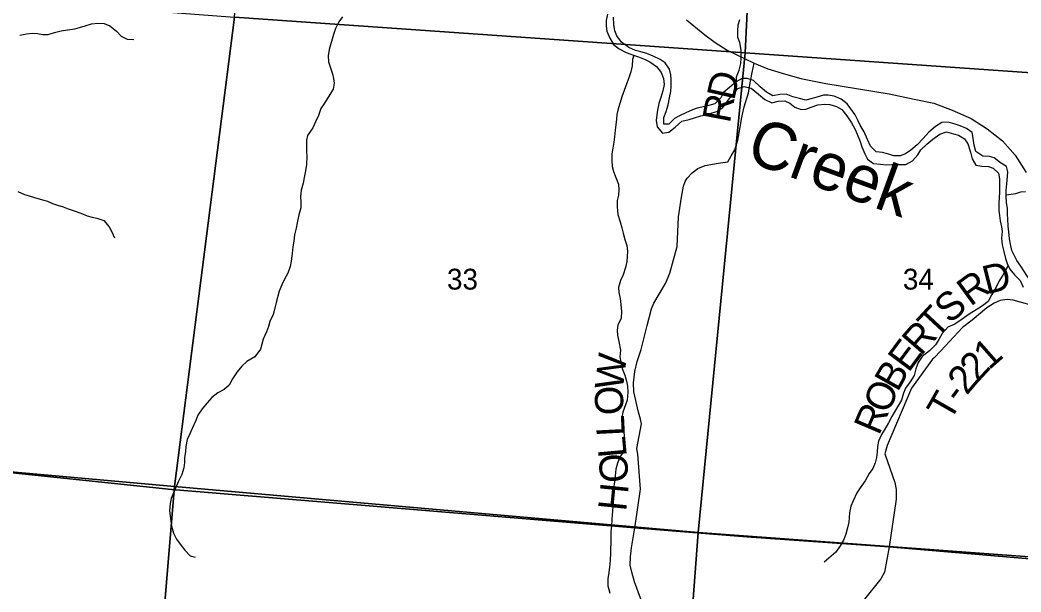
# Model space of a CAD drawing. Extents: x 1715311 to 2083412, y 146837 to 553079.
# Drawn here: x 1900303 to 1910925, y 407256 to 413322 of the extents above; entities that cross this region are included whole.
import ezdxf

# ---------------------------------------------------------------- set-up
doc = ezdxf.new("R2010")
doc.units = 0
for name, color, linetype in [('GM_X_Major_River', 7, 'Continuous'), ('GM_X_Major_River_Text', 7, 'Continuous'), ('GM_X_Minor_River', 7, 'Continuous'), ('GM_X_Section', 7, 'Continuous'), ('GM_X_Section_Text', 7, 'Continuous'), ('GM_X_Township', 7, 'Continuous'), ('GM_X_Township_Road', 7, 'Continuous'), ('GM_X_Township_Road_Text', 7, 'Continuous'), ('GM_X_US_Route', 7, 'Continuous')]:
    doc.layers.add(name, color=color, linetype=linetype)

msp = doc.modelspace()

# ---------------------------------------------------------------- linework, layer by layer
at = {"layer": 'GM_X_Major_River'}
msp.add_line((1910925, 410711), (1910883, 410770), dxfattribs=at)
for points in [[(1906537, 413385), (1906524, 413317), (1906522, 413261), (1906531, 413203), (1906563, 413129), (1906606, 413060), (1906660, 413016), (1906734, 412979), (1906812, 412949), (1906866, 412932), (1906936, 412904), (1906988, 412877), (1907056, 412829), (1907108, 412764), (1907133, 412702), (1907139, 412638), (1907126, 412570), (1907104, 412500), (1907081, 412436), (1907069, 412366), (1907062, 412316), (1907054, 412256), (1907064, 412188), (1907121, 412123), (1907188, 412133), (1907254, 412184), (1907327, 412250), (1907405, 412268), (1907461, 412283), (1907528, 412305), (1907578, 412318), (1907648, 412338), (1907698, 412351), (1907763, 412395), (1907811, 412461), (1907864, 412533), (1907920, 412596), (1907987, 412618), (1908063, 412599), (1908141, 412537), (1908208, 412478), (1908280, 412443), (1908347, 412463), (1908419, 412464), (1908471, 412440), (1908525, 412396), (1908591, 412373), (1908641, 412377), (1908697, 412396), (1908769, 412422), (1908844, 412431), (1908898, 412427), (1908966, 412406), (1909024, 412374), (1909077, 412306), (1909125, 412233), (1909161, 412169), (1909188, 412111), (1909218, 412034), (1909237, 411978), (1909267, 411904), (1909295, 411845), (1909361, 411801), (1909433, 411794), (1909493, 411786), (1909555, 411790), (1909629, 411789), (1909703, 411790), (1909774, 411828), (1909832, 411892), (1909861, 411944)], [(1910783, 411663), (1910787, 411713), (1910770, 411767), (1910708, 411809), (1910640, 411862), (1910590, 411874), (1910520, 411879), (1910446, 411927), (1910428, 411996), (1910419, 412068), (1910407, 412128), (1910348, 412172), (1910280, 412199), (1910226, 412217), (1910153, 412238), (1910087, 412234), (1910019, 412193), (1909946, 412131), (1909886, 412066), (1909825, 412000), (1909758, 411942), (1909700, 411903), (1909644, 411883), (1909576, 411880), (1909510, 411902), (1909456, 411916), (1909389, 411925), (1909328, 411985), (1909298, 412054), (1909261, 412136), (1909217, 412208), (1909193, 412259), (1909166, 412315), (1909118, 412379), (1909082, 412434), (1909016, 412484), (1908944, 412513), (1908880, 412525), (1908828, 412524), (1908760, 412504), (1908710, 412490), (1908643, 412471), (1908575, 412489), (1908503, 412506), (1908433, 412536), (1908365, 412531), (1908291, 412519), (1908223, 412556), (1908157, 412613), (1908087, 412681), (1908021, 412702), (1907967, 412700), (1907901, 412668), (1907834, 412611), (1907770, 412553), (1907741, 412497), (1907677, 412432), (1907613, 412414), (1907540, 412397), (1907490, 412387), (1907440, 412371), (1907367, 412336), (1907301, 412306), (1907249, 412279), (1907188, 412219), (1907136, 412219), (1907134, 412287), (1907161, 412351), (1907182, 412423), (1907196, 412495), (1907209, 412565), (1907213, 412619), (1907213, 412689), (1907210, 412741), (1907196, 412800), (1907150, 412868), (1907095, 412902), (1907023, 412939), (1906953, 412968), (1906891, 412986), (1906835, 413000), (1906763, 413029), (1906685, 413086), (1906635, 413154), (1906616, 413206), (1906606, 413276), (1906602, 413351)], [(1909861, 411944), (1909927, 412005), (1909990, 412059), (1910064, 412110), (1910135, 412136), (1910209, 412115), (1910261, 412101), (1910325, 412062), (1910362, 412010), (1910388, 411922), (1910409, 411848), (1910445, 411781), (1910511, 411773), (1910581, 411768), (1910631, 411752), (1910687, 411697), (1910697, 411637), (1910698, 411561), (1910698, 411493), (1910693, 411439), (1910691, 411379), (1910692, 411303), (1910696, 411249), (1910704, 411191), (1910719, 411128), (1910725, 411078), (1910720, 411008), (1910726, 410936), (1910744, 410868), (1910761, 410792), (1910777, 410740), (1910806, 410681), (1910858, 410619), (1910916, 410560), (1910949, 410488)], [(1910883, 410770), (1910830, 410879), (1910814, 410944), (1910803, 411002), (1910797, 411074), (1910791, 411134), (1910786, 411214), (1910782, 411264), (1910781, 411328), (1910773, 411382), (1910768, 411457), (1910768, 411515), (1910775, 411585), (1910783, 411663)], [(1911089, 409848), (1911098, 409908), (1911108, 409964), (1911125, 410076), (1911131, 410134), (1911134, 410188), (1911124, 410263), (1911113, 410335), (1911095, 410385), (1911073, 410435), (1911052, 410491), (1911022, 410562), (1910988, 410612), (1910925, 410711)]]:
    msp.add_lwpolyline(points, dxfattribs=at)
at = {"layer": 'GM_X_Minor_River'}
for points in [[(1903724, 413357), (1903687, 413303), (1903649, 413231), (1903631, 413167), (1903582, 413011), (1903574, 412943), (1903578, 412877), (1903601, 412803), (1903619, 412751), (1903631, 412701), (1903637, 412651), (1903627, 412587), (1903590, 412531), (1903534, 412441), (1903494, 412385), (1903469, 412311), (1903437, 412241), (1903409, 412177), (1903353, 412098), (1903344, 412046), (1903344, 411924), (1903346, 411873), (1903343, 411791), (1903333, 411723), (1903319, 411651), (1903309, 411593), (1903288, 411517), (1903280, 411451), (1903282, 411391), (1903284, 411329), (1903261, 411257), (1903245, 411171), (1903233, 411113), (1903216, 411043), (1903208, 410975), (1903198, 410917), (1903190, 410847), (1903179, 410763), (1903171, 410709), (1903145, 410637), (1903111, 410572), (1903080, 410514), (1903052, 410446), (1903022, 410326), (1903003, 410252), (1902989, 410198), (1902955, 410124), (1902941, 410070), (1902918, 410016), (1902882, 409936), (1902854, 409830)], [(1907908, 412672), (1907907, 412720), (1907933, 412790), (1907951, 412860), (1907956, 412918), (1907956, 413002), (1907940, 413082), (1907922, 413136), (1907919, 413204), (1907925, 413272), (1907941, 413326)], [(1900300, 413163), (1900372, 413174), (1900438, 413184), (1900490, 413178), (1900544, 413170), (1900602, 413169), (1900668, 413191), (1900738, 413209), (1900806, 413219), (1900884, 413230), (1900935, 413242), (1900995, 413262), (1901061, 413280), (1901129, 413289), (1901195, 413285), (1901255, 413261), (1901327, 413203), (1901375, 413152), (1901441, 413120), (1901509, 413116)], [(1906815, 412948), (1906801, 412902), (1906798, 412836), (1906784, 412774), (1906764, 412708), (1906744, 412652), (1906713, 412576), (1906689, 412506), (1906671, 412448), (1906651, 412381), (1906638, 412319), (1906632, 412269), (1906626, 412211), (1906618, 412154), (1906613, 412082), (1906605, 412028), (1906593, 411964), (1906583, 411902), (1906582, 411828), (1906588, 411768), (1906600, 411714), (1906626, 411652), (1906654, 411580), (1906659, 411522), (1906653, 411464), (1906641, 411408), (1906639, 411340), (1906646, 411258), (1906670, 411180), (1906690, 411117), (1906702, 411063), (1906723, 410995), (1906741, 410929), (1906749, 410871), (1906747, 410815), (1906741, 410761), (1906730, 410699), (1906702, 410619), (1906674, 410561), (1906654, 410485), (1906657, 410433), (1906671, 410369), (1906679, 410305), (1906687, 410229), (1906682, 410159), (1906646, 410085), (1906640, 410031), (1906642, 409979), (1906657, 409913), (1906674, 409822)], [(1900278, 411502), (1900349, 411473), (1900401, 411457), (1900455, 411441), (1900543, 411416), (1900595, 411402), (1900647, 411376), (1900701, 411358), (1900759, 411342), (1900813, 411319), (1900879, 411299), (1900947, 411273), (1901017, 411246), (1901069, 411230), (1901119, 411220), (1901191, 411194), (1901249, 411127), (1901277, 411077), (1901305, 411011)], [(1910768, 411467), (1910871, 411481), (1910925, 411499), (1910975, 411505)], [(1910788, 410718), (1910766, 410675), (1910734, 410617), (1910695, 410555), (1910663, 410487), (1910615, 410411), (1910577, 410337), (1910516, 410292), (1910450, 410248), (1910374, 410204), (1910300, 410148), (1910225, 410097), (1910149, 410065), (1910089, 409999), (1910055, 409933), (1910018, 409877), (1909954, 409815)], [(1902854, 409830), (1902793, 409750), (1902710, 409699), (1902658, 409651), (1902608, 409589), (1902559, 409516), (1902521, 409450), (1902470, 409404), (1902402, 409369), (1902338, 409317), (1902290, 409263), (1902235, 409197), (1902191, 409132), (1902168, 409074), (1902130, 408990), (1902104, 408932), (1902077, 408872), (1902063, 408800), (1902058, 408746), (1902050, 408680), (1902048, 408628), (1902041, 408574), (1902019, 408502), (1901984, 408430), (1901952, 408358), (1901933, 408306), (1901907, 408246), (1901895, 408194), (1901888, 408118), (1901896, 408064), (1901903, 408006), (1901909, 407954), (1901931, 407878), (1901964, 407816), (1902014, 407749), (1902053, 407699), (1902109, 407638), (1902161, 407626)], [(1906674, 409822), (1906668, 409749), (1906678, 409694), (1906694, 409626), (1906723, 409556), (1906739, 409490), (1906748, 409438), (1906752, 409374), (1906745, 409291), (1906729, 409239), (1906700, 409164), (1906690, 409110), (1906688, 409054), (1906697, 408999), (1906709, 408947), (1906716, 408885), (1906720, 408831), (1906726, 408763), (1906675, 408699), (1906645, 408623), (1906626, 408557), (1906618, 408489), (1906611, 408425), (1906601, 408353), (1906601, 408293), (1906596, 408219), (1906594, 408159), (1906587, 408079), (1906585, 408021), (1906580, 407957), (1906574, 407895), (1906573, 407827), (1906571, 407775), (1906569, 407715), (1906568, 407661), (1906564, 407601), (1906562, 407550), (1906553, 407464), (1906540, 407396), (1906540, 407320), (1906563, 407244)], [(1909954, 409815), (1909877, 409755), (1909835, 409689), (1909810, 409621), (1909792, 409551), (1909749, 409486), (1909699, 409418), (1909677, 409364), (1909656, 409292), (1909604, 409202), (1909555, 409118), (1909519, 409049), (1909480, 408983), (1909446, 408927), (1909413, 408855), (1909401, 408799), (1909399, 408739), (1909392, 408681), (1909378, 408625), (1909352, 408567), (1909315, 408511), (1909271, 408434), (1909218, 408362), (1909184, 408306), (1909143, 408224), (1909121, 408166), (1909105, 408096), (1909102, 408046), (1909098, 407996), (1909084, 407938), (1909067, 407870), (1909041, 407804), (1909008, 407746), (1908960, 407679), (1908910, 407635), (1908835, 407571)]]:
    msp.add_lwpolyline(points, dxfattribs=at)
at = {"layer": 'GM_X_Section'}
for points in [[(1902985, 418750), (1908259, 418367), (1908000, 412975), (1902578, 413354)], [(1908259, 418367), (1913545, 417994), (1913162, 412614), (1908000, 412975)], [(1897190, 413761), (1902578, 413354), (1901943, 408375), (1896766, 408839)], [(1902578, 413354), (1908000, 412975), (1907500, 407886), (1901943, 408375)], [(1908000, 412975), (1913162, 412614), (1912798, 407499), (1907500, 407886)], [(1896766, 408839), (1901943, 408375), (1901506, 403171), (1896262, 403589)], [(1901943, 408375), (1907500, 407886), (1907073, 402184), (1901506, 403171)], [(1907500, 407886), (1912798, 407499), (1912443, 402225), (1907073, 402184)]]:
    msp.add_lwpolyline(points, close=True, dxfattribs=at)
at = {"layer": 'GM_X_Township'}
for points in [[(1885513, 404405), (1886146, 409645), (1892932, 409137), (1893199, 409116), (1893957, 409084), (1894253, 409043), (1895303, 408949), (1897421, 408782), (1897613, 408766), (1899476, 408599), (1901913, 408344), (1906829, 407936), (1908016, 407842), (1909525, 407735), (1912759, 407460), (1915721, 407225)], [(1915721, 407225), (1912759, 407460), (1909525, 407735), (1908016, 407842), (1906829, 407936), (1901913, 408344), (1899476, 408599)]]:
    msp.add_lwpolyline(points, dxfattribs=at)
at = {"layer": 'GM_X_Township_Road'}
for points in [[(1907964, 412289), (1907970, 412322), (1907988, 412400), (1908032, 412550), (1908054, 412674), (1908072, 412765), (1908095, 412864)], [(1906832, 407959), (1906886, 408345), (1906860, 408717), (1906848, 408777), (1906898, 409040), (1906886, 409089), (1906866, 409162), (1906818, 409378), (1906813, 409473), (1906829, 409594), (1906853, 409699), (1906896, 409829), (1906958, 410082), (1907003, 410258), (1907028, 410318), (1907153, 410528), (1907200, 410637), (1907276, 410919), (1907292, 411236), (1907321, 411442), (1907343, 411561), (1907361, 411608), (1907381, 411644), (1907437, 411700), (1907497, 411747), (1907574, 411780), (1907713, 411803), (1907815, 411819), (1907849, 411881), (1907887, 411945), (1907922, 412047), (1907945, 412184), (1907964, 412289)], [(1911413, 410323), (1911267, 410296), (1911173, 410291), (1911035, 410298), (1910932, 410326), (1910843, 410351), (1910779, 410359), (1910705, 410347), (1910642, 410319), (1910563, 410270), (1910408, 410138), (1910303, 410061), (1910074, 409814)], [(1910074, 409814), (1910003, 409738), (1909988, 409725), (1909764, 409419), (1909505, 408808), (1909479, 408721), (1909585, 408417), (1909600, 408343), (1909600, 408239), (1909525, 407735), (1909477, 407466), (1909439, 407396), (1909252, 407162), (1909121, 406796), (1909191, 406392), (1909466, 406012), (1910563, 405106), (1911200, 404713), (1911204, 404349)], [(1907160, 406453), (1907137, 406487), (1907113, 406522), (1907100, 406581), (1907003, 407033), (1906996, 407066), (1906930, 407085), (1906886, 407192), (1906824, 407364), (1906795, 407466), (1906778, 407542), (1906780, 407627), (1906791, 407725), (1906829, 407936), (1906832, 407959)]]:
    msp.add_lwpolyline(points, dxfattribs=at)
at = {"layer": 'GM_X_US_Route'}
msp.add_lwpolyline([(1907374, 413324), (1907569, 413164), (1907679, 413085), (1907808, 413004), (1908095, 412864), (1908240, 412804), (1908428, 412748), (1908588, 412702), (1908854, 412649), (1909525, 412538), (1909793, 412482), (1910001, 412439), (1910196, 412366), (1910397, 412277), (1910566, 412168), (1910728, 412042), (1910864, 411890), (1910979, 411705)], dxfattribs=at)

# ---------------------------------------------------------------- texts
at = {"layer": 'GM_X_Major_River_Text'}
msp.add_text('Creek', height=500, rotation=339.9967, dxfattribs=at).set_placement((1907988, 411834))
at = {"layer": 'GM_X_Section_Text'}
for s, p in [('33', (1904834, 410463)), ('34', (1909672, 410463))]:
    msp.add_text(s, height=221, rotation=0, dxfattribs=at).set_placement(p)
at = {"layer": 'GM_X_Township_Road_Text'}
for s, rotation, p in [('D', 77.3669, (1907881, 412460)), ('R', 79.1593, (1907835, 412220)), ('D', 14.1122, (1910561, 410411)), ('R', 36.2173, (1910389, 410278)), ('S', 40.4426, (1910168, 410092)), ('T', 47.1339, (1910022, 409934)), ('R', 49.0825, (1909863, 409750)), ('E', 53.2741, (1909732, 409574)), ('1', 41.3989, (1910586, 409604)), ('W', 83.2198, (1906699, 409389)), ('B', 60.4855, (1909616, 409368)), ('2', 47.2709, (1910466, 409473)), ('2', 49.7966, (1910349, 409335)), ('O', 92.6055, (1906711, 409138)), ('O', 66.4599, (1909515, 409134)), ('T', 60.3497, (1910173, 409053)), ('-', 53.3643, (1910279, 409240)), ('R', 66.9613, (1909418, 408908)), ('L', 92.9283, (1906723, 408914)), ('L', 95.1691, (1906743, 408694)), ('O', 94.2472, (1906763, 408425)), ('H', 84.2347, (1906735, 408106))]:
    msp.add_text(s, height=300, rotation=rotation, dxfattribs=at).set_placement(p)

doc.saveas('drawing.dxf')
